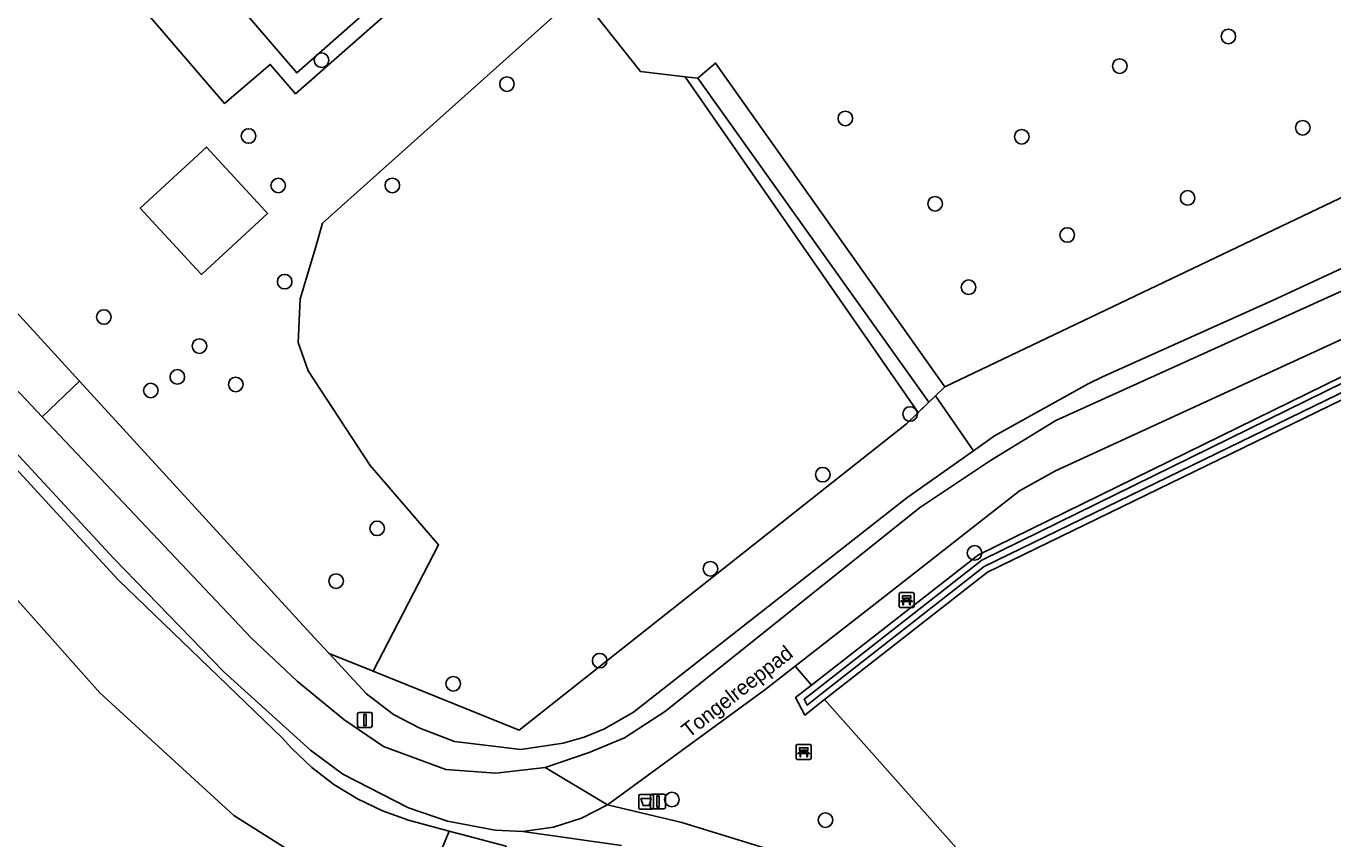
# Model space of a CAD drawing. Extents: x 160203 to 161530, y 379528 to 381797.
# Drawn here: x 161056.6 to 161144.4, y 381181.2 to 381235.8 of the extents above; entities that cross this region are included whole.
import ezdxf

# ---------------------------------------------------------------- set-up
doc = ezdxf.new("R2010")
doc.units = 0
for name, color, linetype in [('IMGEO_Afvalbak', 7, 'Continuous'), ('IMGEO_Bank', 7, 'Continuous'), ('IMGEO_Boom', 7, 'Continuous'), ('IMGEO_Erf', 7, 'Continuous'), ('IMGEO_Grasland_agrarisch', 7, 'Continuous'), ('IMGEO_Grasland_overig', 7, 'Continuous'), ('IMGEO_Groenvoorziening', 7, 'Continuous'), ('IMGEO_Haag', 7, 'Continuous'), ('IMGEO_Hek', 7, 'Continuous'), ('IMGEO_Lichtmast', 7, 'Continuous'), ('IMGEO_Loofbos', 7, 'Continuous'), ('IMGEO_Oever', 7, 'Continuous'), ('IMGEO_Openbare_ruimte_label', 7, 'Continuous'), ('IMGEO_Pand', 7, 'Continuous'), ('IMGEO_Rijbaan_lokaal_gesloten', 7, 'Continuous'), ('IMGEO_Verkeersbordpaal', 7, 'Continuous'), ('IMGEO_Voetpad_halfverhard', 7, 'Continuous'), ('IMGEO_Waterloop', 7, 'Continuous')]:
    doc.layers.add(name, color=color, linetype=linetype)

msp = doc.modelspace()

# ---------------------------------------------------------------- linework, layer by layer
at = {"layer": 'IMGEO_Afvalbak'}
for p, q in [((161097.885, 381184.198), (161098.675, 381184.198)), ((161098.675, 381184.198), (161097.885, 381184.198)), ((161097.785, 381183.298), (161097.785, 381184.098)), ((161097.785, 381184.098), (161097.785, 381183.298)), ((161098.775, 381184.098), (161098.775, 381183.298)), ((161098.775, 381183.298), (161098.775, 381184.098)), ((161098.675, 381183.198), (161097.885, 381183.198)), ((161097.885, 381183.198), (161098.675, 381183.198))]:
    msp.add_line(p, q, dxfattribs=at)
msp.add_lwpolyline([(161097.928, 381183.912), (161098.632, 381183.912), (161098.483, 381183.442), (161098.077, 381183.442), (161097.928, 381183.912)], dxfattribs=at)
for centre, start, end in [((161097.885, 381184.098), 90, 180), ((161097.885, 381184.098), 90, 180), ((161098.675, 381184.098), 0, 90), ((161098.675, 381184.098), 360, 90), ((161097.885, 381183.298), 180, 270), ((161097.885, 381183.298), 180, 270), ((161098.675, 381183.298), 270, 0), ((161098.675, 381183.298), 270, 0)]:
    msp.add_arc(centre, 0.1, start, end, dxfattribs=at)
at = {"layer": 'IMGEO_Bank'}
for p, q in [((161115.284, 381196.83), (161115.284, 381197.671)), ((161115.284, 381197.671), (161115.284, 381196.83)), ((161115.359, 381197.755), (161116.2, 381197.755)), ((161116.2, 381197.755), (161115.359, 381197.755)), ((161115.593, 381197.261), (161115.593, 381197.367)), ((161115.637, 381197.367), (161115.637, 381197.261)), ((161115.925, 381197.373), (161115.643, 381197.373)), ((161115.931, 381197.261), (161115.931, 381197.367)), ((161115.975, 381197.367), (161115.975, 381197.261)), ((161116.284, 381197.68), (161116.284, 381196.839)), ((161116.284, 381196.839), (161116.284, 381197.68)), ((161116.209, 381196.755), (161115.368, 381196.755)), ((161115.368, 381196.755), (161116.209, 381196.755)), ((161115.981, 381197.153), (161115.588, 381197.153)), ((161115.643, 381197.255), (161115.925, 381197.255)), ((161108.37, 381186.622), (161108.37, 381187.463)), ((161108.37, 381187.463), (161108.37, 381186.622)), ((161108.445, 381187.547), (161109.286, 381187.547)), ((161109.286, 381187.547), (161108.445, 381187.547)), ((161109.067, 381186.945), (161108.674, 381186.945)), ((161108.679, 381187.053), (161108.679, 381187.159)), ((161108.723, 381187.159), (161108.723, 381187.053)), ((161109.011, 381187.165), (161108.729, 381187.165)), ((161108.729, 381187.047), (161109.011, 381187.047)), ((161109.017, 381187.053), (161109.017, 381187.159)), ((161109.061, 381187.159), (161109.061, 381187.053)), ((161109.37, 381187.472), (161109.37, 381186.631)), ((161109.37, 381186.631), (161109.37, 381187.472)), ((161109.295, 381186.547), (161108.454, 381186.547)), ((161108.454, 381186.547), (161109.295, 381186.547))]:
    msp.add_line(p, q, dxfattribs=at)
for points in [[(161115.587, 381197.373), (161115.501, 381197.373), (161115.501, 381197.534), (161116.064, 381197.534), (161116.064, 381197.373), (161115.981, 381197.373)], [(161115.531, 381197.153), (161115.389, 381197.153), (161115.501, 381197.255), (161115.587, 381197.255)], [(161115.581, 381197.146), (161115.581, 381196.939), (161115.538, 381196.939), (161115.538, 381197.146)], [(161115.981, 381197.255), (161116.064, 381197.255), (161116.176, 381197.153), (161116.037, 381197.153)], [(161116.031, 381197.146), (161116.031, 381196.939), (161115.987, 381196.939), (161115.987, 381197.146)], [(161108.617, 381186.945), (161108.475, 381186.945), (161108.587, 381187.047), (161108.673, 381187.047)], [(161108.673, 381187.165), (161108.587, 381187.165), (161108.587, 381187.326), (161109.15, 381187.326), (161109.15, 381187.165), (161109.067, 381187.165)], [(161108.667, 381186.938), (161108.667, 381186.731), (161108.624, 381186.731), (161108.624, 381186.938)], [(161109.067, 381187.047), (161109.15, 381187.047), (161109.262, 381186.945), (161109.123, 381186.945)], [(161109.117, 381186.938), (161109.117, 381186.731), (161109.073, 381186.731), (161109.073, 381186.938)]]:
    msp.add_lwpolyline(points, dxfattribs=at)
for centre, radius, start, end in [((161115.362, 381197.677), 0.0779, 92.4484, 184.28452), ((161115.362, 381197.677), 0.0779, 92.4484, 184.28452), ((161115.586, 381197.366), 0.00671, 2.89567, 87.10433), ((161115.643, 381197.366), 0.00671, 92.89567, 177.10433), ((161115.925, 381197.366), 0.00671, 2.89567, 87.10433), ((161115.982, 381197.366), 0.00671, 92.89567, 177.10433), ((161116.206, 381197.677), 0.0779, 2.4484, 94.28452), ((161116.206, 381197.677), 0.0779, 2.4484, 94.28452), ((161115.362, 381196.833), 0.0779, 182.4484, 274.28452), ((161115.362, 381196.833), 0.0779, 182.4484, 274.28452), ((161115.531, 381197.146), 0.00671, 2.89567, 87.10433), ((161115.588, 381197.146), 0.00671, 92.89567, 177.10433), ((161115.586, 381197.262), 0.00671, 272.89567, 357.10433), ((161115.643, 381197.262), 0.00671, 182.89567, 267.10433), ((161115.925, 381197.262), 0.00671, 272.89567, 357.10433), ((161115.982, 381197.262), 0.00671, 182.89567, 267.10433), ((161115.98, 381197.146), 0.00671, 2.89567, 87.10433), ((161116.037, 381197.146), 0.00671, 92.89567, 177.10433), ((161116.206, 381196.833), 0.0779, 272.4484, 4.28452), ((161116.206, 381196.833), 0.0779, 272.4484, 4.28452), ((161108.448, 381187.469), 0.0779, 92.4484, 184.28452), ((161108.448, 381187.469), 0.0779, 92.4484, 184.28452), ((161108.617, 381186.938), 0.00671, 2.89567, 87.10433), ((161108.674, 381186.938), 0.00671, 92.89567, 177.10433), ((161108.672, 381187.158), 0.00671, 2.89567, 87.10433), ((161108.672, 381187.054), 0.00671, 272.89567, 357.10433), ((161108.729, 381187.158), 0.00671, 92.89567, 177.10433), ((161108.729, 381187.054), 0.00671, 182.89567, 267.10433), ((161109.011, 381187.158), 0.00671, 2.89567, 87.10433), ((161109.011, 381187.054), 0.00671, 272.89567, 357.10433), ((161109.068, 381187.158), 0.00671, 92.89567, 177.10433), ((161109.068, 381187.054), 0.00671, 182.89567, 267.10433), ((161109.066, 381186.938), 0.00671, 2.89567, 87.10433), ((161109.123, 381186.938), 0.00671, 92.89567, 177.10433), ((161109.292, 381187.469), 0.0779, 2.4484, 94.28452), ((161109.292, 381187.469), 0.0779, 2.4484, 94.28452), ((161108.448, 381186.625), 0.0779, 182.4484, 274.28452), ((161108.448, 381186.625), 0.0779, 182.4484, 274.28452), ((161109.292, 381186.625), 0.0779, 272.4484, 4.28452), ((161109.292, 381186.625), 0.0779, 272.4484, 4.28452)]:
    msp.add_arc(centre, radius, start, end, dxfattribs=at)
at = {"layer": 'IMGEO_Boom'}
for centre in [(161137.407, 381235.13), (161076.476, 381233.532), (161130.109, 381233.137), (161088.933, 381231.925), (161111.67, 381229.616), (161071.57, 381228.436), (161142.405, 381228.989), (161123.524, 381228.387), (161073.561, 381225.112), (161081.233, 381225.115), (161134.668, 381224.281), (161117.7, 381223.886), (161126.577, 381221.786), (161073.998, 381218.648), (161119.947, 381218.277), (161061.847, 381216.274), (161068.272, 381214.323), (161066.786, 381212.252), (161070.709, 381211.745), (161065.004, 381211.337), (161116.024, 381209.759), (161110.152, 381205.683), (161080.211, 381202.073), (161120.353, 381200.427), (161102.607, 381199.357), (161077.455, 381198.527), (161095.162, 381193.184), (161085.324, 381191.631), (161100.014, 381183.851), (161110.336, 381182.472)]:
    msp.add_circle(centre, 0.489, dxfattribs=at)
at = {"layer": 'IMGEO_Erf'}
msp.add_lwpolyline([(161053.998, 381249.187), (161069.952, 381230.624), (161073.023, 381233.247), (161074.732, 381231.273), (161083.542, 381239.045), (161081.374, 381241.599), (161080.583, 381240.923), (161082.106, 381239.134), (161074.809, 381232.682), (161059.945, 381250), (161051.402, 381259.954)], dxfattribs=at)
at = {"layer": 'IMGEO_Grasland_agrarisch'}
for points in [[(161079.938, 381192.472), (161089.762, 381188.518), (161115.786, 381209.096), (161116.565, 381209.848), (161100.902, 381232.412), (161097.899, 381232.767), (161093.772, 381238.019), (161076.547, 381222.589), (161076.069, 381220.929), (161075.033, 381217.507), (161074.907, 381214.558), (161075.581, 381212.655), (161079.736, 381206.301), (161084.339, 381200.957)], [(161201.891, 381210.148), (161190.149, 381229.763), (161167.834, 381220.821), (161156.447, 381216.258), (161121.232, 381199.121), (161110.278, 381190.563), (161127.588, 381171.069), (161146.684, 381148.122), (161152.512, 381151.014), (161152.038, 381151.502), (161166.264, 381158.93), (161192.287, 381169.539), (161199.024, 381172.285), (161209.027, 381177.046), (161216.079, 381180.707)]]:
    msp.add_lwpolyline(points, close=True, dxfattribs=at)
msp.add_lwpolyline([(161093.772, 381238.019), (161097.899, 381232.767), (161100.902, 381232.412), (161101.769, 381232.326), (161102.546, 381232.998), (161102.947, 381233.338), (161118.361, 381211.582), (161155.673, 381229.383), (161169.588, 381236.022)], dxfattribs=at)
at = {"layer": 'IMGEO_Grasland_overig'}
for points in [[(161381.496, 381321.669), (161354.188, 381309.326), (161301.19, 381286.347), (161261.42, 381269.361), (161257.159, 381267.426), (161218.783, 381250), (161209.021, 381245.567), (161175.215, 381228.652), (161125.79, 381205.941), (161123.381, 381204.594), (161114.384, 381197.565), (161108.289, 381192.803), (161109.405, 381191.547), (161120.615, 381200.305), (161155.509, 381217.41), (161191.891, 381232.046)], [(161169.588, 381236.022), (161155.673, 381229.383), (161118.361, 381211.582), (161117.735, 381210.978), (161120.281, 381207.288), (161121.695, 381208.282), (161127.996, 381211.791), (161128.947, 381212.248), (161140.381, 381217.391), (161157.668, 381225.396), (161171.711, 381231.898), (161176.129, 381234.014), (161209.502, 381250)], [(161157.668, 381225.396), (161140.381, 381217.391), (161128.947, 381212.248), (161127.996, 381211.791), (161121.695, 381208.282), (161120.281, 381207.288), (161115.795, 381204.134), (161097.428, 381189.727), (161095.479, 381188.605), (161094.122, 381188.048), (161092.715, 381187.636), (161089.859, 381187.224), (161085.403, 381187.75), (161083.078, 381188.647), (161081.3, 381189.558), (161079.496, 381190.952), (161076.977, 381193.664), (161075.973, 381194.744), (161060.216, 381211.973), (161057.71, 381209.573), (161071.754, 381194.728), (161074.826, 381191.809), (161077.974, 381189.219), (161080.627, 381187.417), (161084.829, 381185.868), (161088.193, 381185.614), (161091.506, 381186.008), (161094.451, 381187.01), (161096.825, 381188.001), (161099.595, 381189.799), (161116.654, 381203.454), (161121.418, 381206.629), (161125.814, 381209.312), (161151.185, 381220.817)]]:
    msp.add_lwpolyline(points, dxfattribs=at)
for points in [[(161060.216, 381211.973), (161041.491, 381232.447), (161036.736, 381238.047), (161035.763, 381237.208), (161035.453, 381234.099), (161037.654, 381231.685), (161047.699, 381220.155), (161057.71, 381209.573)], [(161117.286, 381210.544), (161101.769, 381232.326), (161100.902, 381232.412), (161116.565, 381209.848)], [(161088.271, 381178.804), (161088.869, 381180.714), (161085.055, 381181.736), (161082.58, 381175.752), (161086.166, 381174.408)]]:
    msp.add_lwpolyline(points, close=True, dxfattribs=at)
at = {"layer": 'IMGEO_Groenvoorziening'}
for points in [[(161083.542, 381239.045), (161074.732, 381231.273), (161073.023, 381233.247), (161069.952, 381230.624), (161053.998, 381249.187)], [(161041.491, 381232.447), (161060.216, 381211.973), (161075.973, 381194.744), (161076.977, 381193.664), (161079.938, 381192.472), (161084.339, 381200.957), (161079.736, 381206.301), (161075.581, 381212.655), (161074.907, 381214.558), (161075.033, 381217.507), (161076.069, 381220.929), (161076.547, 381222.589), (161093.772, 381238.019)], [(161036.267, 381227.494), (161059.702, 381201.99), (161062.8, 381198.618), (161073.827, 381188.007), (161074.485, 381187.273), (161075.831, 381185.995), (161077.303, 381184.864), (161078.885, 381183.893), (161080.56, 381183.093), (161082.31, 381182.472), (161085.055, 381181.736), (161088.869, 381180.714)], [(161096.619, 381180.766), (161089.995, 381181.704), (161088.15, 381181.803), (161084.931, 381182.39), (161082.328, 381183.304), (161077.898, 381185.551), (161075.74, 381187.176), (161069.914, 381192.431), (161062.517, 381200.044), (161040.903, 381223.397)]]:
    msp.add_lwpolyline(points, dxfattribs=at)
for points in [[(161102.947, 381233.338), (161102.546, 381232.998), (161101.769, 381232.326), (161117.286, 381210.544), (161117.735, 381210.978), (161118.361, 381211.582)], [(161072.439, 381223.683), (161072.849, 381223.238), (161068.398, 381219.134), (161068.066, 381219.494), (161064.293, 381223.586), (161068.744, 381227.69)], [(161082.58, 381175.752), (161077.672, 381178.299), (161070.576, 381182.79), (161061.577, 381191.025), (161050.681, 381203.282), (161037.868, 381219.565), (161034.126, 381223.392), (161013.621, 381201.677), (161010.514, 381202.004), (161010.411, 381196.554), (161013.52, 381196.312), (161034.781, 381187.905), (161053.717, 381180.263), (161083.684, 381168.57), (161084.609, 381170.365), (161086.045, 381169.747), (161087.551, 381174.026), (161086.166, 381174.408)], [(161117.286, 381210.544), (161116.565, 381209.848), (161115.786, 381209.096), (161089.762, 381188.518), (161079.938, 381192.472), (161076.977, 381193.664), (161079.496, 381190.952), (161081.3, 381189.558), (161083.078, 381188.647), (161085.403, 381187.75), (161089.859, 381187.224), (161092.715, 381187.636), (161094.122, 381188.048), (161095.479, 381188.605), (161097.428, 381189.727), (161115.795, 381204.134), (161120.281, 381207.288), (161117.735, 381210.978)], [(161110.278, 381190.563), (161108.948, 381189.524), (161108.331, 381190.708), (161109.405, 381191.547), (161108.289, 381192.803), (161106.269, 381191.225), (161095.695, 381183.497), (161100.689, 381182.316), (161107.098, 381180.327), (161113.713, 381177.903), (161118.555, 381175.279), (161122.286, 381172.222), (161127.824, 381167), (161131.155, 381163.332), (161140.126, 381153.679), (161145.961, 381147.094), (161147.073, 381147.654), (161146.684, 381148.122), (161127.588, 381171.069)]]:
    msp.add_lwpolyline(points, close=True, dxfattribs=at)
at = {"layer": 'IMGEO_Haag'}
msp.add_lwpolyline([(161102.947, 381233.338), (161102.546, 381232.998), (161101.769, 381232.326), (161117.286, 381210.544), (161117.735, 381210.978), (161118.361, 381211.582)], close=True, dxfattribs=at)
at = {"layer": 'IMGEO_Hek'}
for points in [[(161155.673, 381229.383), (161118.361, 381211.582), (161117.735, 381210.978)], [(161036.267, 381227.494), (161059.702, 381201.99), (161062.8, 381198.618), (161073.827, 381188.007), (161074.485, 381187.273), (161075.831, 381185.995), (161077.303, 381184.864), (161078.885, 381183.893), (161080.56, 381183.093), (161082.31, 381182.472), (161085.055, 381181.736)], [(161117.735, 381210.978), (161115.786, 381209.096), (161089.762, 381188.518), (161079.938, 381192.472), (161076.977, 381193.664)]]:
    msp.add_lwpolyline(points, dxfattribs=at)
at = {"layer": 'IMGEO_Lichtmast'}
for p, q in [((161078.893, 381188.8), (161078.893, 381189.6)), ((161078.893, 381189.6), (161078.893, 381188.8)), ((161078.993, 381189.7), (161079.783, 381189.7)), ((161079.783, 381189.7), (161078.993, 381189.7)), ((161079.883, 381189.6), (161079.883, 381188.8)), ((161079.883, 381188.8), (161079.883, 381189.6)), ((161079.783, 381188.7), (161078.993, 381188.7)), ((161078.993, 381188.7), (161079.783, 381188.7))]:
    msp.add_line(p, q, dxfattribs=at)
msp.add_lwpolyline([(161079.313, 381189.575), (161079.463, 381189.575), (161079.463, 381188.825), (161079.313, 381188.825), (161079.313, 381189.575)], dxfattribs=at)
for centre, start, end in [((161078.993, 381189.6), 90, 180), ((161078.993, 381189.6), 90, 180), ((161079.783, 381189.6), 0, 90), ((161079.783, 381189.6), 360, 90), ((161078.993, 381188.8), 180, 270), ((161078.993, 381188.8), 180, 270), ((161079.783, 381188.8), 270, 0), ((161079.783, 381188.8), 270, 0)]:
    msp.add_arc(centre, 0.1, start, end, dxfattribs=at)
at = {"layer": 'IMGEO_Loofbos'}
msp.add_lwpolyline([(161050.681, 381203.282), (161061.577, 381191.025), (161070.576, 381182.79), (161077.672, 381178.299), (161082.58, 381175.752), (161085.055, 381181.736), (161082.31, 381182.472), (161080.56, 381183.093), (161078.885, 381183.893), (161077.303, 381184.864), (161075.831, 381185.995), (161074.485, 381187.273), (161073.827, 381188.007), (161062.8, 381198.618), (161059.702, 381201.99), (161036.267, 381227.494)], dxfattribs=at)
at = {"layer": 'IMGEO_Oever'}
for points in [[(161155.509, 381217.41), (161120.615, 381200.305), (161109.405, 381191.547), (161108.331, 381190.708), (161108.948, 381189.524), (161110.278, 381190.563), (161121.232, 381199.121), (161156.447, 381216.258)], [(161156.267, 381216.665), (161120.995, 381199.501), (161110.004, 381190.914), (161109.096, 381190.204), (161108.897, 381190.585), (161109.679, 381191.196), (161120.852, 381199.926), (161154.124, 381216.289)]]:
    msp.add_lwpolyline(points, dxfattribs=at)
at = {"layer": 'IMGEO_Pand'}
for points in [[(161058.22, 381265.701), (161057.435, 381265.037), (161054.293, 381268.751), (161048.632, 381263.954), (161051.802, 381260.257), (161051.402, 381259.954), (161059.945, 381250), (161074.809, 381232.682), (161082.106, 381239.134), (161080.583, 381240.923), (161081.374, 381241.599), (161083.635, 381243.532), (161080.354, 381247.371), (161078.044, 381245.396), (161077.319, 381244.777), (161075.343, 381247.046), (161074.813, 381246.519), (161071.802, 381250)], [(161072.439, 381223.683), (161068.744, 381227.69), (161064.293, 381223.586), (161068.066, 381219.494), (161068.398, 381219.134), (161072.849, 381223.238)]]:
    msp.add_lwpolyline(points, close=True, dxfattribs=at)
at = {"layer": 'IMGEO_Rijbaan_lokaal_gesloten'}
for points in [[(161236.797, 381261.865), (161224.006, 381256.003), (161211.758, 381250), (161175.448, 381232.204), (161151.185, 381220.817), (161125.814, 381209.312), (161121.418, 381206.629), (161116.654, 381203.454), (161099.595, 381189.799), (161096.825, 381188.001), (161094.451, 381187.01), (161091.506, 381186.008), (161095.695, 381183.497), (161106.269, 381191.225), (161108.289, 381192.803), (161114.384, 381197.565), (161123.381, 381204.594), (161125.79, 381205.941), (161175.215, 381228.652), (161209.021, 381245.567), (161218.783, 381250), (161257.159, 381267.426)], [(161040.903, 381223.397), (161062.517, 381200.044), (161069.914, 381192.431), (161075.74, 381187.176), (161077.898, 381185.551), (161082.328, 381183.304), (161084.931, 381182.39), (161088.15, 381181.803), (161089.995, 381181.704), (161092.065, 381181.996), (161093.943, 381182.606), (161095.695, 381183.497), (161091.506, 381186.008), (161088.193, 381185.614), (161084.829, 381185.868), (161080.627, 381187.417), (161077.974, 381189.219), (161074.826, 381191.809), (161071.754, 381194.728), (161057.71, 381209.573), (161047.699, 381220.155)]]:
    msp.add_lwpolyline(points, dxfattribs=at)
at = {"layer": 'IMGEO_Verkeersbordpaal'}
for p, q in [((161098.585, 381183.318), (161098.585, 381184.118)), ((161098.585, 381184.118), (161098.585, 381183.318)), ((161098.685, 381184.218), (161099.475, 381184.218)), ((161099.475, 381184.218), (161098.685, 381184.218)), ((161099.575, 381184.118), (161099.575, 381183.318)), ((161099.575, 381183.318), (161099.575, 381184.118)), ((161099.475, 381183.218), (161098.685, 381183.218)), ((161098.685, 381183.218), (161099.475, 381183.218))]:
    msp.add_line(p, q, dxfattribs=at)
msp.add_lwpolyline([(161099.005, 381184.093), (161099.155, 381184.093), (161099.155, 381183.343), (161099.005, 381183.343), (161099.005, 381184.093)], dxfattribs=at)
for centre, start, end in [((161098.685, 381184.118), 90, 180), ((161098.685, 381184.118), 90, 180), ((161099.475, 381184.118), 0, 90), ((161099.475, 381184.118), 360, 90), ((161098.685, 381183.318), 180, 270), ((161098.685, 381183.318), 180, 270), ((161099.475, 381183.318), 270, 0), ((161099.475, 381183.318), 270, 0)]:
    msp.add_arc(centre, 0.1, start, end, dxfattribs=at)
at = {"layer": 'IMGEO_Voetpad_halfverhard'}
msp.add_lwpolyline([(161107.098, 381180.327), (161100.689, 381182.316), (161095.695, 381183.497), (161093.943, 381182.606), (161092.065, 381181.996), (161089.995, 381181.704), (161096.619, 381180.766)], dxfattribs=at)
at = {"layer": 'IMGEO_Waterloop'}
msp.add_lwpolyline([(161154.124, 381216.289), (161120.852, 381199.926), (161109.679, 381191.196), (161108.897, 381190.585), (161109.096, 381190.204), (161110.004, 381190.914), (161120.995, 381199.501), (161156.267, 381216.665)], dxfattribs=at)

# ---------------------------------------------------------------- texts
at = {"layer": 'IMGEO_Openbare_ruimte_label'}
msp.add_text('Tongelreeppad', height=1, rotation=38.01566, dxfattribs=at).set_placement((161101.158, 381187.956))

doc.saveas('drawing.dxf')
